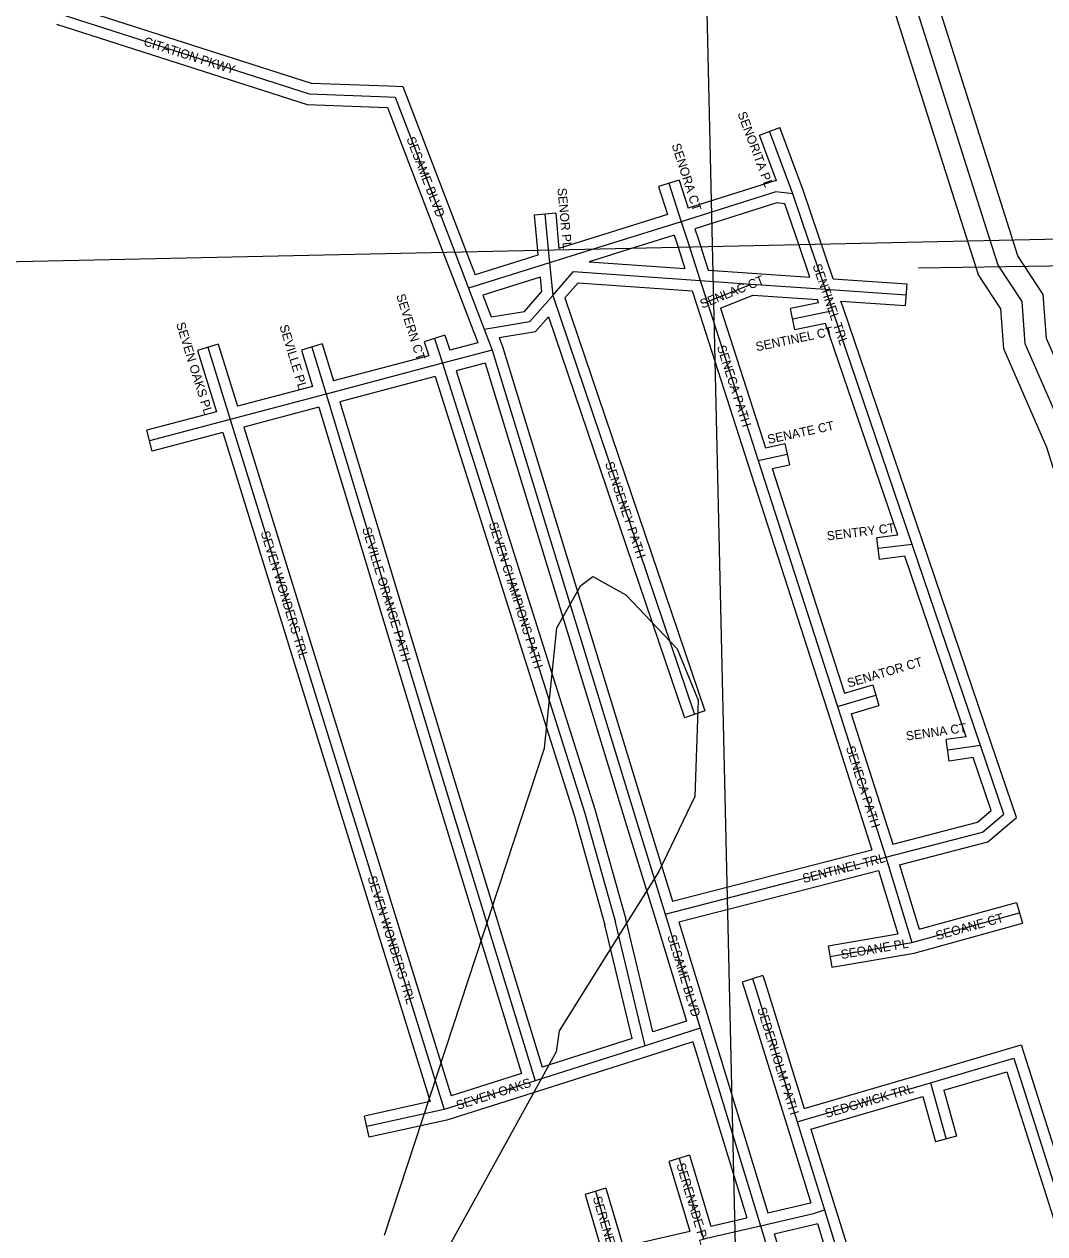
# Model space of a CAD drawing. Extents: x 457167 to 656239, y 1787309 to 1969297.
# Drawn here: x 599352 to 602179, y 1853646 to 1856997 of the extents above; entities that cross this region are included whole.
import ezdxf

# ---------------------------------------------------------------- set-up
doc = ezdxf.new("R2010")
doc.units = 0
for name, color, linetype in [('Level 1', 7, 'Continuous'), ('Level 13', 7, 'Continuous'), ('Level 14', 7, 'Continuous'), ('Level 31', 7, 'Continuous'), ('Level 32', 7, 'Continuous'), ('Level 34', 7, 'Continuous'), ('Level 5', 7, 'Continuous'), ('Level 7', 7, 'Continuous')]:
    doc.layers.add(name, color=color, linetype=linetype)

msp = doc.modelspace()

# ---------------------------------------------------------------- linework, layer by layer
at = {"layer": 'Level 1'}
for p, q in [((601380.825, 1851041.752), (601139.481, 1861606.653)), ((601829.454, 1856321.682), (605453.433, 1856377.391))]:
    msp.add_line(p, q, dxfattribs=at)
at = {"layer": 'Level 13'}
msp.add_line((602049.636, 1856328.95), (602023.97, 1856410.076), dxfattribs=at)
for points in [[(602023.97, 1856410.076), (601692.865, 1857454.906), (601601.513, 1857671.763), (601593.371, 1857763.41), (601211.814, 1858897.771), (601170.168, 1858931.287), (600954.525, 1859681.776), (600830.011, 1860065.592), (600780.154, 1860140.575), (600647.491, 1860607.674), (600547.915, 1860849.637), (600357.177, 1861424.824)], [(602364.771, 1855452.871), (602240.559, 1855845.044), (602124.124, 1856111.754), (602116.017, 1856228.491), (602049.636, 1856328.95)]]:
    msp.add_lwpolyline(points, dxfattribs=at)
at = {"layer": 'Level 14'}
for p, q in [((602104.315, 1856355.036), (602081.176, 1856428.174)), ((601994.957, 1856302.861), (601966.765, 1856391.977))]:
    msp.add_line(p, q, dxfattribs=at)
for points in [[(601966.774, 1856391.951), (601636.5, 1857434.152), (601542.577, 1857657.113), (601534.235, 1857751.019), (601160.534, 1858862.022), (601117.747, 1858896.456), (600897.139, 1859664.229), (600775.482, 1860039.236), (600724.997, 1860115.161), (600590.705, 1860587.997), (600491.626, 1860828.752), (600300.226, 1861405.938)], [(602081.168, 1856428.201), (601749.23, 1857475.659), (601660.448, 1857686.414), (601652.507, 1857775.801), (601263.093, 1858933.521), (601222.588, 1858966.118), (601011.912, 1859699.324), (600884.54, 1860091.95), (600835.31, 1860165.987), (600704.276, 1860627.351), (600604.203, 1860870.523), (600426.959, 1861405.016)], [(602419.92, 1855477.463), (602296.808, 1855866.164), (602183.262, 1856126.256), (602174.78, 1856248.397), (602104.315, 1856355.036)], [(602303.985, 1855446.073), (602184.31, 1855823.924), (602064.985, 1856097.252), (602057.254, 1856208.585), (601994.957, 1856302.861)]]:
    msp.add_lwpolyline(points, dxfattribs=at)
at = {"layer": 'Level 31'}
for p, q in [((600360.421, 1856795.802), (600379.518, 1856795.046)), ((600379.518, 1856795.046), (600539.958, 1856377.358)), ((601481.105, 1856526.868), (601416.743, 1856700.415)), ((601137.692, 1856556.102), (601171.912, 1856449.871)), ((601524.844, 1856398.806), (601481.105, 1856526.868)), ((600794.426, 1856470.431), (600802.572, 1856382.785)), ((601171.912, 1856449.871), (600969.372, 1856386.536)), ((601171.912, 1856449.871), (601190.925, 1856391.299)), ((600969.372, 1856386.536), (600806.958, 1856335.506)), ((601190.925, 1856391.299), (601224.511, 1856286.888)), ((601571.118, 1856262.741), (601524.844, 1856398.806)), ((600539.958, 1856377.358), (600583.081, 1856265.296)), ((600802.572, 1856382.785), (600806.958, 1856335.506)), ((600806.958, 1856335.506), (600583.081, 1856265.296)), ((600806.958, 1856335.506), (600816.055, 1856245.312)), ((601224.511, 1856286.888), (601365.826, 1856276.861)), ((601224.511, 1856286.888), (601243.522, 1856227.588)), ((600583.081, 1856265.296), (600626.52, 1856152.142)), ((601243.522, 1856227.588), (601365.826, 1856276.861)), ((601365.826, 1856276.861), (601571.118, 1856262.741)), ((601571.118, 1856262.741), (601794.55, 1856247.505)), ((601591.719, 1856202.712), (601571.118, 1856262.741)), ((600816.055, 1856245.312), (601209.05, 1855084.75)), ((601243.522, 1856227.588), (601384.844, 1855788.478)), ((601591.719, 1856202.712), (601480.595, 1856179.603)), ((601811.684, 1855555.856), (601591.719, 1856202.712)), ((600626.52, 1856152.142), (600648.715, 1856093.929)), ((600488.97, 1856126.166), (600510.831, 1856057.408)), ((599860.902, 1856102.022), (599922.99, 1855901.931)), ((600148.657, 1856102.315), (600188.251, 1855972.076)), ((600648.715, 1856093.929), (600510.831, 1856057.408)), ((600648.715, 1856093.929), (601052.93, 1854773.714)), ((600510.831, 1856057.408), (600188.251, 1855972.076)), ((600510.831, 1856057.408), (600904.331, 1854813.933)), ((600188.251, 1855972.076), (599922.99, 1855901.931)), ((600188.251, 1855972.076), (600513.237, 1854898.152)), ((599922.99, 1855901.931), (599699.443, 1855842.999)), ((599922.99, 1855901.931), (600213.791, 1854962.6)), ((601384.844, 1855788.478), (601465.403, 1855805.814)), ((601384.844, 1855788.478), (601604.437, 1855106.349)), ((601811.684, 1855555.856), (601717.126, 1855543.994)), ((602000.908, 1854998.135), (601811.684, 1855555.856)), ((601604.437, 1855106.349), (601710.802, 1855137.829)), ((601604.437, 1855106.349), (601738.476, 1854688.706)), ((602000.908, 1854998.135), (601910.167, 1854985.176)), ((600213.791, 1854962.6), (600515.062, 1853989.802)), ((600513.237, 1854898.152), (600767.3, 1854069.788)), ((600904.331, 1854813.933), (600989.828, 1854509.448)), ((601052.93, 1854773.714), (601127.377, 1854531.426)), ((601481.491, 1854622.538), (601738.476, 1854688.706)), ((601738.476, 1854688.706), (601810.392, 1854452.605)), ((601127.377, 1854531.426), (601481.491, 1854622.538)), ((601072.085, 1854166.787), (600989.828, 1854509.448)), ((601127.377, 1854531.426), (601224, 1854215.289)), ((601810.392, 1854452.605), (602108.785, 1854535.077)), ((601583.686, 1854414.029), (601810.392, 1854452.605)), ((601369.36, 1854352.162), (601376.33, 1854329.971)), ((601376.33, 1854329.971), (601492.926, 1853955.625)), ((601224, 1854215.289), (601072.085, 1854166.787)), ((601224, 1854215.289), (601391.591, 1853667.779)), ((601072.085, 1854166.787), (600767.3, 1854069.788)), ((600767.3, 1854069.788), (600515.062, 1853989.802)), ((601492.926, 1853955.625), (601862.03, 1854063.809)), ((601862.03, 1854063.809), (601905.415, 1853908.112)), ((600515.062, 1853989.802), (600300.755, 1853942.488)), ((601492.926, 1853955.625), (601568.65, 1853712.246)), ((601166.169, 1853854.654), (601233.325, 1853631.286)), ((600934.287, 1853763.363), (600990.354, 1853575.283)), ((601538.394, 1853702.108), (601568.65, 1853712.246)), ((601568.65, 1853712.246), (601736.58, 1853173.1)), ((601391.591, 1853667.779), (601538.394, 1853702.108)), ((601233.325, 1853631.286), (601391.591, 1853667.779)), ((601391.591, 1853667.779), (601559.505, 1853119.542))]:
    msp.add_line(p, q, dxfattribs=at)
for points in [[(599451.048, 1857025.539), (600141.437, 1856804.131), (600360.421, 1856795.802)], [(601481.105, 1856526.868), (601434.003, 1856532.756), (601171.912, 1856449.871)], [(600816.055, 1856245.312), (600873.45, 1856311.771), (601224.511, 1856286.888)], [(600626.52, 1856152.142), (600752.922, 1856173.408), (600816.055, 1856245.312)], [(601738.476, 1854688.706), (602006.608, 1854758.494), (602065.253, 1854808.591), (602000.908, 1854998.135)], [(601862.03, 1854063.809), (602093.555, 1854131.834), (602486.724, 1852895.785)]]:
    msp.add_lwpolyline(points, dxfattribs=at)
at = {"layer": 'Level 32'}
for p, q in [((600361.607, 1856825.779), (600400.44, 1856824.241)), ((600400.44, 1856824.241), (600567.963, 1856388.116)), ((600358.594, 1856765.849), (600511.952, 1856366.601)), ((601388.614, 1856689.983), (601444.87, 1856710.846)), ((601435.794, 1856562.766), (601388.614, 1856689.983)), ((601509.367, 1856536.933), (601444.87, 1856710.846)), ((601166.247, 1856565.3), (601109.135, 1856546.904)), ((601166.247, 1856565.3), (601191.317, 1856487.472)), ((601109.135, 1856546.904), (601134.078, 1856469.473)), ((601553.233, 1856408.503), (601509.367, 1856536.934)), ((601496.453, 1856389.11), (601458.775, 1856499.426)), ((600824.298, 1856473.208), (600764.555, 1856467.655)), ((600764.555, 1856467.655), (600772.7, 1856380.008)), ((600824.298, 1856473.208), (600832.443, 1856385.561)), ((601134.078, 1856469.473), (600960.418, 1856415.169)), ((601209.779, 1856430.381), (601219.459, 1856400.561)), ((600567.956, 1856388.132), (600600.968, 1856302.346)), ((600832.444, 1856385.556), (600833.399, 1856375.26)), ((600960.38, 1856415.156), (600833.398, 1856375.26)), ((601152.54, 1856412.38), (600978.326, 1856357.902)), ((601152.54, 1856412.38), (601162.389, 1856382.036)), ((601219.483, 1856400.486), (601246.86, 1856315.376)), ((601528.199, 1856295.764), (601496.44, 1856389.147)), ((601593.088, 1856291.312), (601553.245, 1856408.466)), ((600511.959, 1856366.584), (600555.073, 1856254.543)), ((600774.845, 1856356.876), (600600.968, 1856302.346)), ((600772.699, 1856380.013), (600774.845, 1856356.876)), ((600978.365, 1856357.915), (600917.326, 1856338.737)), ((601162.365, 1856382.112), (601182.36, 1856319.951)), ((600917.326, 1856338.737), (601182.36, 1856319.95)), ((600780.803, 1856295.862), (600622.535, 1856246.227)), ((600780.803, 1856295.862), (600784.895, 1856255.293)), ((601246.86, 1856315.376), (601367.949, 1856306.786)), ((601367.885, 1856306.791), (601528.199, 1856295.764)), ((601593.088, 1856291.313), (601796.59, 1856277.436)), ((600555.073, 1856254.543), (600598.513, 1856141.389)), ((601202.14, 1856258.397), (601214.954, 1856218.429)), ((601796.59, 1856277.436), (601792.508, 1856217.573)), ((600622.535, 1856246.227), (600645.735, 1856185.796)), ((600849.973, 1856238.686), (601237.465, 1855094.371)), ((601214.964, 1856218.396), (601356.285, 1855779.287)), ((601280.635, 1856210.196), (601370.644, 1856246.458)), ((601370.644, 1856246.458), (601549.201, 1856234.176)), ((601552.298, 1856225.156), (601474.486, 1856208.974)), ((601552.298, 1856225.156), (601549.201, 1856234.176)), ((601614.162, 1856229.736), (601792.508, 1856217.573)), ((601620.095, 1856212.45), (601614.162, 1856229.736)), ((600804.309, 1856186.463), (601180.633, 1855075.127)), ((601280.635, 1856210.195), (601405.081, 1855823.52)), ((601486.702, 1856150.231), (601474.486, 1856208.974)), ((601840.086, 1855565.513), (601620.122, 1856212.37)), ((601571.855, 1856167.939), (601486.702, 1856150.231)), ((601771.43, 1855581.041), (601571.855, 1856167.939)), ((600517.56, 1856135.256), (600460.38, 1856117.076)), ((600460.38, 1856117.076), (600472.692, 1856078.351)), ((600517.56, 1856135.256), (600530.765, 1856093.722)), ((600598.488, 1856141.454), (600608.805, 1856114.393)), ((600667.591, 1856128.628), (600677.105, 1856103.674)), ((599889.554, 1856110.913), (599832.25, 1856093.131)), ((599832.25, 1856093.131), (599885.054, 1855922.956)), ((599889.554, 1856110.913), (599943.12, 1855938.286)), ((600177.36, 1856111.04), (600119.954, 1856093.589)), ((600119.954, 1856093.589), (600150.495, 1855993.123)), ((600177.36, 1856111.04), (600208.54, 1856008.475)), ((600608.805, 1856114.393), (600530.765, 1856093.722)), ((600677.105, 1856103.675), (601081.615, 1854782.497)), ((600472.691, 1856078.351), (600208.54, 1856008.475)), ((600628.483, 1856057.534), (600548.925, 1856036.462)), ((600628.483, 1856057.534), (601024.244, 1854764.931)), ((600490.856, 1856021.091), (600225.966, 1855951.02)), ((600490.856, 1856021.091), (600875.58, 1854805.349)), ((600548.925, 1856036.462), (600933.081, 1854822.516)), ((600150.495, 1855993.122), (599943.119, 1855938.286)), ((600225.966, 1855951.019), (600541.95, 1854906.841)), ((599885.054, 1855922.955), (599691.795, 1855872.007)), ((600167.924, 1855935.668), (599960.897, 1855880.924)), ((600167.924, 1855935.668), (600484.522, 1854889.462)), ((599707.09, 1855813.989), (599691.795, 1855872.007)), ((599902.833, 1855865.591), (599707.09, 1855813.989)), ((599902.834, 1855865.591), (600185.132, 1854953.727)), ((599960.896, 1855880.924), (600242.449, 1854971.471)), ((601405.08, 1855823.52), (601459.09, 1855835.142)), ((601459.09, 1855835.142), (601471.714, 1855776.484)), ((601356.285, 1855779.285), (601575.879, 1855097.155)), ((601423.556, 1855766.121), (601471.714, 1855776.484)), ((601423.556, 1855766.121), (601624.015, 1855143.429)), ((601771.43, 1855581.041), (601713.391, 1855573.761)), ((601720.86, 1855514.226), (601713.391, 1855573.761)), ((602029.318, 1855007.773), (601840.093, 1855565.495)), ((601791.135, 1855523.041), (601720.86, 1855514.226)), ((601960.885, 1855022.723), (601791.135, 1855523.041)), ((601624.015, 1855143.429), (601702.287, 1855166.595)), ((601702.287, 1855166.595), (601719.315, 1855109.061)), ((601237.465, 1855094.371), (601180.633, 1855075.127)), ((601575.871, 1855097.18), (601700.19, 1854709.826)), ((601642.38, 1855086.291), (601719.315, 1855109.061)), ((601642.38, 1855086.291), (601758.371, 1854724.883)), ((601960.885, 1855022.723), (601905.925, 1855014.876)), ((601914.408, 1854955.477), (601905.925, 1855014.876)), ((600185.133, 1854953.725), (600476.76, 1854012.068)), ((600242.448, 1854971.474), (600534.784, 1854027.528)), ((601980.502, 1854964.915), (601914.408, 1854955.477)), ((600484.555, 1854889.355), (600729.904, 1854089.401)), ((600541.918, 1854906.948), (600787.09, 1854107.568)), ((600933.081, 1854822.516), (601018.865, 1854517.006)), ((600875.58, 1854805.35), (600960.79, 1854501.889)), ((601081.606, 1854782.526), (601147.64, 1854567.616)), ((601024.252, 1854764.902), (601098.7, 1854522.614)), ((601474.01, 1854651.591), (601700.189, 1854709.826)), ((601147.64, 1854567.616), (601474.015, 1854651.591)), ((601488.971, 1854593.484), (601718.145, 1854652.491)), ((601718.145, 1854652.491), (601771.763, 1854476.462)), ((601776.282, 1854667.544), (601830.572, 1854489.306)), ((601165.238, 1854510.189), (601488.966, 1854593.483)), ((601830.573, 1854489.307), (602100.791, 1854563.993)), ((602100.791, 1854563.993), (602116.776, 1854506.16)), ((601093.72, 1854205.186), (601018.865, 1854517.006)), ((601098.687, 1854522.656), (601186.649, 1854234.856)), ((601165.237, 1854510.189), (601252.69, 1854224.057)), ((601036.401, 1854186.912), (600960.79, 1854501.888)), ((601578.654, 1854443.603), (601771.763, 1854476.462)), ((601816.92, 1854423.282), (602116.776, 1854506.16)), ((601578.654, 1854443.603), (601588.718, 1854384.453)), ((601588.718, 1854384.453), (601816.92, 1854423.283)), ((601397.981, 1854361.152), (601340.739, 1854343.172)), ((601340.739, 1854343.172), (601347.709, 1854320.981)), ((601397.981, 1854361.152), (601404.952, 1854338.961)), ((601347.687, 1854321.05), (601464.283, 1853946.702)), ((601404.974, 1854338.892), (601512.796, 1853992.71)), ((601186.649, 1854234.856), (601093.72, 1854205.186)), ((601252.686, 1854224.069), (601412.068, 1853703.376)), ((601036.401, 1854186.912), (600787.09, 1854107.568)), ((601204.2, 1854177.474), (601081.21, 1854138.208)), ((601204.2, 1854177.474), (601353.481, 1853689.779)), ((601081.184, 1854138.2), (600776.398, 1854041.2)), ((600729.904, 1854089.402), (600534.784, 1854027.529)), ((601512.796, 1853992.71), (601853.592, 1854092.597)), ((600776.368, 1854041.19), (600522.845, 1853960.796)), ((601898.87, 1854043.363), (601934.313, 1853916.164)), ((600476.76, 1854012.068), (600294.286, 1853971.782)), ((601530.633, 1853935.413), (601841.291, 1854026.467)), ((601841.291, 1854026.467), (601876.515, 1853900.06)), ((600307.221, 1853913.192), (600294.286, 1853971.782)), ((600522.845, 1853960.796), (600307.221, 1853913.192)), ((601464.28, 1853946.711), (601531.282, 1853731.364)), ((601530.633, 1853935.413), (601597.296, 1853721.158)), ((601934.313, 1853916.164), (601876.515, 1853900.06)), ((601194.899, 1853863.291), (601137.439, 1853846.016)), ((601137.439, 1853846.016), (601195.371, 1853653.323)), ((601194.899, 1853863.291), (601253.964, 1853666.832)), ((600963.037, 1853771.933), (600905.537, 1853754.792)), ((600963.037, 1853771.933), (601011.057, 1853610.841)), ((600905.537, 1853754.792), (600952.475, 1853597.33)), ((601412.068, 1853703.376), (601530.195, 1853731.001)), ((601530.194, 1853731.001), (601531.282, 1853731.365)), ((601597.294, 1853721.166), (601765.223, 1853182.021)), ((601253.965, 1853666.831), (601353.481, 1853689.778)), ((601429.675, 1853645.873), (601546.591, 1853673.215)), ((601546.592, 1853673.215), (601549.12, 1853674.062)), ((601549.12, 1853674.062), (601698.94, 1853193.058)), ((601011.058, 1853610.841), (601195.371, 1853653.324)), ((601429.675, 1853645.874), (601579.434, 1853156.912))]:
    msp.add_line(p, q, dxfattribs=at)
for points in [[(599490.034, 1857044.541), (600146.685, 1856833.953), (600361.561, 1856825.781)], [(599441.886, 1856996.972), (600136.19, 1856774.309), (600358.594, 1856765.849)], [(601435.793, 1856562.766), (601431.214, 1856563.34), (601191.317, 1856487.472)], [(601458.775, 1856499.426), (601436.793, 1856502.174), (601209.779, 1856430.381)], [(600645.735, 1856185.796), (600737.42, 1856201.221), (600784.895, 1856255.293)], [(600849.972, 1856238.686), (600886.328, 1856280.782), (601202.14, 1856258.397)], [(600667.591, 1856128.628), (600768.424, 1856145.594), (600804.309, 1856186.463)], [(601776.282, 1854667.544), (602020.845, 1854731.2), (602100.195, 1854798.984), (602029.316, 1855007.778)], [(601758.372, 1854724.883), (601992.371, 1854785.789), (602030.31, 1854818.197), (601980.502, 1854964.915)], [(601853.574, 1854092.592), (602113.25, 1854168.889), (602514.776, 1852906.564)], [(601898.87, 1854043.363), (602073.86, 1854094.779), (602448.785, 1852916.087)]]:
    msp.add_lwpolyline(points, dxfattribs=at)
at = {"layer": 'Level 5'}
msp.add_lwpolyline([(592916.771, 1856200.319), (603879.218, 1856438.774), (604654.528, 1856454.598)], dxfattribs=at)
at = {"layer": 'Level 7'}
msp.add_lwpolyline([(600350.013, 1853641.504), (600793.269, 1854991.527), (600826.977, 1855324.942), (600893.797, 1855441.585), (600927.167, 1855466.536), (601018.809, 1855416.415), (601160.362, 1855266.233), (601218.584, 1855124.451), (601209.955, 1854857.687), (601109.685, 1854649.383), (600834.135, 1854207.846), (600825.735, 1854149.524), (600458.225, 1853483.022)], dxfattribs=at)

# ---------------------------------------------------------------- texts
at = {"layer": 'Level 34'}
for s, height, rotation, p in [('CITATION PKWY', 25, 342.218803, (599680.857, 1856938.712)), ('SENORITA PL', 24.99916, 290.347556, (601327.57, 1856749.526)), ('SESAME BLVD', 25, 291.012122, (600410.462, 1856679.629)), ('SENORA CT', 25, 287.855181, (601145.08, 1856662.376)), ('SENOR PL', 25, 275.309317, (600829.002, 1856542.122)), ('SENTINEL TRL', 25, 288.942111, (601535.395, 1856328.319)), ('SENLAC CT', 25, 21.942847, (601230.029, 1856208.676)), ('SEVERN CT', 25, 287.636933, (600382.12, 1856245.416)), ('SEVEN OAKS PL', 25, 287.238531, (599772.605, 1856167.08)), ('SEVILLE PL', 25, 286.909186, (600058.843, 1856160.371)), ('SENTINEL CT', 25, 11.747217, (601381.093, 1856090.671)), ('SENECA PATH', 25, 287.839686, (601270.442, 1856103.143)), ('SENATE CT', 25, 12.144, (601413.539, 1855834.037)), ('SENSENEY PATH', 25, 288.706986, (600960.407, 1855780.052)), ('SEVEN CHAMPIONS PATH', 25, 287.559753, (600638.365, 1855612.971)), ('SENTRY CT', 25, 7.149603, (601576.873, 1855566.407)), ('SEVEN WONDERS TRL', 25, 287.201333, (600006.85, 1855588.784)), ('SEVILLE ORANGE PATH', 25, 286.836267, (600287.876, 1855599.708)), ('SENATOR CT', 25, 16.486278, (601635.722, 1855158.811)), ('SENNA CT', 25, 8.126956, (601796.06, 1855012.125)), ('SENECA PATH', 25, 287.793328, (601627.793, 1854992.672)), ('SENTINEL TRL', 25, 14.438256, (601511.074, 1854617.247)), ('SEVEN WONDERS TRL', 25, 287.207192, (600302.87, 1854632.713)), ('SEOANE CT', 24.9992, 15.449922, (601880.5, 1854459.014)), ('SESAME BLVD', 25, 286.994758, (601133.08, 1854470.006)), ('SEOANE PL', 25, 9.656664, (601616.233, 1854406.887)), ('SEDERHOLM PATH', 25, 287.29957, (601382.234, 1854268.989)), ('SEVEN OAKS', 24.9992, 17.593697, (600553.093, 1853988.75)), ('SEDGWICK TRL', 25, 16.335531, (601574, 1853966.362)), ('SERENADE PL', 24.99916, 286.733414, (601158.261, 1853837.545)), ('SERENE PL', 25, 286.598917, (600926.588, 1853745.436))]:
    msp.add_text(s, height=height, rotation=rotation, dxfattribs=at).set_placement(p)

doc.saveas('drawing.dxf')
